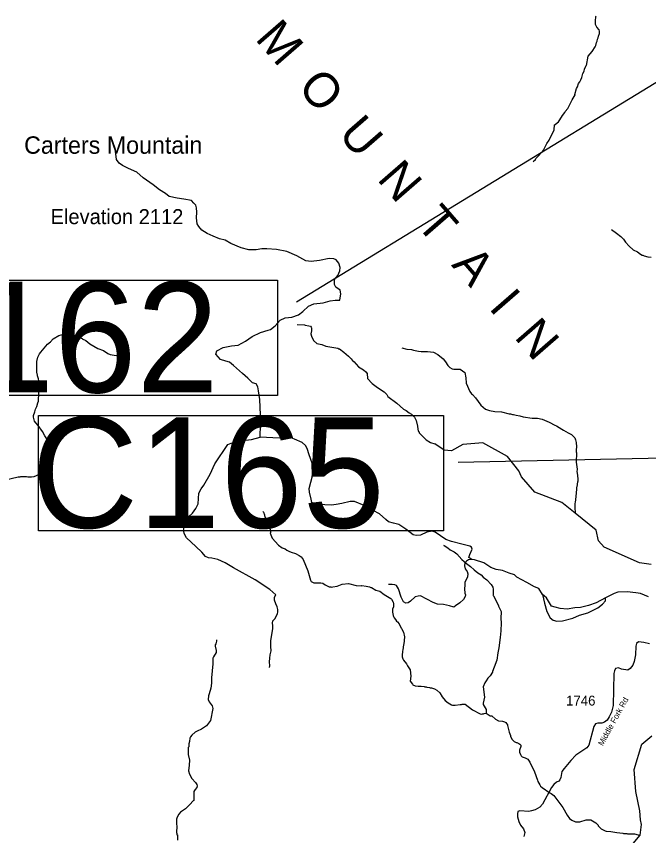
# Model space of a CAD drawing. Extents: x 1248224 to 1454986, y 825081 to 985870.
# Drawn here: x 1372774 to 1380779, y 939215 to 949582 of the extents above; entities that cross this region are included whole.
import ezdxf

# ---------------------------------------------------------------- set-up
doc = ezdxf.new("R2010")
doc.units = 0
for name, color, linetype in [('Exist Geographical Mountain Summit Elevation Number Label', 7, 'Continuous'), ('Exist Geographical Mountain Summit Label', 7, 'Continuous'), ('Exist Hydrographic Misc Water Feature', 7, 'Continuous'), ('Exist Hydrographic River Shore', 7, 'Continuous'), ('Exist Road Non-System Type 51', 7, 'Continuous'), ('Exist Road Secondary Structure Culvert Number Label', 7, 'Continuous'), ('Exist Road Secondary Type 51 Attributed', 7, 'Continuous'), ('Exist Road Secondary Type 51 Label', 7, 'Continuous'), ('Exist Road Secondary Type 51 Number Label', 7, 'Continuous')]:
    doc.layers.add(name, color=color, linetype=linetype)

msp = doc.modelspace()

# ---------------------------------------------------------------- linework, layer by layer
at = {"layer": 'Exist Hydrographic Misc Water Feature'}
for points in [[(1380110, 949213), (1380119, 949253), (1380128, 949269), (1380132, 949293), (1380141, 949309), (1380145, 949333), (1380158, 949364), (1380159, 949396), (1380153, 949413), (1380122, 949445), (1380105, 949478), (1380106, 949544), (1380111, 949558), (1380111, 949582), (1380115, 949589)], [(1379315, 947745), (1379346, 947772), (1379352, 947782), (1379374, 947804), (1379436, 947874), (1379446, 947890), (1379488, 947975), (1379521, 948016), (1379585, 948147), (1379588, 948208), (1379594, 948216), (1379623, 948236), (1379637, 948249), (1379656, 948273), (1379689, 948330), (1379718, 948367), (1379722, 948377), (1379755, 948416), (1379810, 948525), (1379847, 948588), (1379846, 948595), (1379865, 948668), (1379878, 948691), (1379889, 948731), (1379907, 948755), (1379920, 948778), (1379933, 948810), (1379946, 948858), (1379963, 948889), (1379967, 948913), (1379978, 948943), (1379986, 948959), (1379992, 948960), (1380015, 949080), (1380065, 949139), (1380104, 949198), (1380110, 949213)], [(1380307, 946885), (1380373, 946839), (1380428, 946795), (1380459, 946763), (1380486, 946726), (1380533, 946675), (1380584, 946629), (1380636, 946604), (1380675, 946575), (1380699, 946562), (1380707, 946562), (1380722, 946554), (1380770, 946541), (1380810, 946536)], [(1376329, 945683), (1376421, 945677), (1376429, 945673), (1376476, 945668), (1376496, 945661), (1376508, 945651), (1376512, 945643), (1376511, 945603), (1376504, 945563), (1376509, 945535), (1376536, 945482), (1376579, 945441), (1376643, 945431), (1376694, 945410), (1376842, 945382), (1376857, 945374), (1376865, 945374), (1376922, 945332), (1376981, 945283), (1377014, 945250), (1377040, 945217), (1377048, 945215), (1377107, 945148), (1377171, 945109), (1377199, 945083), (1377214, 945065), (1377218, 944999), (1377279, 944937), (1377346, 944886), (1377430, 944832), (1377466, 944799), (1377479, 944774), (1377590, 944689), (1377675, 944613), (1377709, 944593), (1377746, 944564), (1377776, 944547), (1377815, 944510), (1377836, 944470), (1377854, 944397), (1377857, 944357), (1377862, 944337), (1377866, 944329), (1377872, 944325), (1377872, 944313), (1377962, 944222), (1378018, 944190), (1378072, 944172)], [(1373156, 944145), (1373155, 944185), (1373160, 944237), (1373133, 944274), (1373106, 944330), (1373050, 944407), (1373021, 944438), (1373005, 944460), (1372990, 944509), (1372989, 944533), (1373008, 944576), (1373016, 944612), (1373033, 944644), (1373046, 944691), (1373055, 944711), (1373062, 944919), (1373062, 944943), (1373053, 944995), (1373040, 945035), (1373042, 945040), (1373035, 945081), (1373032, 945144), (1373034, 945160), (1373034, 945216), (1373047, 945271), (1373066, 945311), (1373082, 945335), (1373170, 945433), (1373206, 945462), (1373239, 945501), (1373313, 945543), (1373341, 945553), (1373363, 945556), (1373445, 945554), (1373453, 945550), (1373477, 945550), (1373540, 945532), (1373605, 945508), (1373608, 945503), (1373653, 945481), (1373702, 945437), (1373805, 945380), (1373877, 945353), (1373932, 945318), (1373963, 945303), (1374093, 945284)], [(1377656, 945390), (1377717, 945373), (1377777, 945367), (1377801, 945359), (1377865, 945345), (1377901, 945342), (1377981, 945342), (1378057, 945332), (1378108, 945303), (1378176, 945249), (1378208, 945212), (1378235, 945164), (1378260, 945139), (1378292, 945122), (1378311, 945118), (1378391, 945116), (1378450, 945074), (1378465, 945010), (1378467, 944942), (1378517, 944837), (1378536, 944806), (1378548, 944798), (1378589, 944755), (1378656, 944661), (1378712, 944613), (1378763, 944594), (1378830, 944581), (1378918, 944579), (1379014, 944552), (1379030, 944552), (1379054, 944543), (1379070, 944543), (1379101, 944534), (1379149, 944529), (1379189, 944516), (1379306, 944496), (1379373, 944497), (1379431, 944486)], [(1379431, 944486), (1379519, 944447), (1379591, 944410), (1379614, 944401), (1379681, 944359), (1379701, 944347), (1379762, 944313), (1379768, 944307), (1379802, 944291), (1379817, 944278), (1379843, 944247), (1379854, 944223), (1379861, 944191), (1379861, 944167), (1379864, 944159), (1379862, 944073), (1379866, 944059), (1379863, 943939), (1379873, 943851), (1379872, 943819), (1379876, 943810), (1379876, 943794), (1379880, 943786), (1379879, 943755), (1379883, 943746), (1379881, 943698), (1379877, 943691), (1379872, 943627), (1379867, 943619), (1379861, 943531), (1379857, 943523), (1379851, 943451), (1379847, 943443), (1379844, 943411), (1379845, 943341), (1379848, 943327), (1379849, 943296)], [(1372637, 943719), (1372798, 943757), (1372822, 943757), (1372830, 943760), (1372902, 943759), (1372918, 943755), (1372958, 943754), (1372966, 943757), (1372998, 943761), (1373030, 943772), (1373079, 943797), (1373127, 943832), (1373166, 943877), (1373185, 943916), (1373188, 943948), (1373187, 943976), (1373157, 944103), (1373156, 944145)], [(1380813, 942645), (1380664, 942667), (1380218, 942867), (1380144, 942944), (1380114, 943079), (1379849, 943296), (1379679, 943429), (1379340, 943561), (1379169, 943755), (1379137, 943831), (1378991, 944011), (1378678, 944185), (1378427, 944163), (1378283, 944084), (1378192, 944093), (1378072, 944172)], [(1375896, 943318), (1375901, 943310), (1375915, 943273), (1375914, 943265), (1375937, 943201), (1375937, 943193), (1375979, 943120), (1375979, 943112), (1375988, 943091), (1375993, 943059), (1375993, 943047), (1375989, 943043), (1376011, 942979), (1376093, 942889), (1376141, 942858), (1376178, 942843), (1376200, 942826), (1376224, 942813), (1376255, 942801), (1376307, 942787), (1376354, 942762), (1376380, 942743), (1376407, 942709), (1376462, 942567), (1376499, 942446), (1376506, 942432), (1376514, 942426), (1376542, 942413), (1376630, 942415), (1376654, 942411), (1376685, 942390), (1376733, 942365), (1376757, 942364), (1376765, 942360), (1376779, 942365), (1376837, 942370), (1376898, 942397), (1376978, 942406), (1377077, 942382), (1377141, 942378), (1377149, 942380), (1377203, 942373), (1377245, 942364), (1377261, 942355), (1377269, 942355), (1377324, 942322), (1377376, 942309), (1377429, 942268), (1377517, 942215), (1377523, 942209), (1377544, 942168), (1377548, 942152), (1377547, 942112), (1377538, 942081), (1377537, 942043), (1377544, 942000), (1377549, 941989), (1377557, 941970), (1377573, 941948), (1377588, 941927), (1377600, 941919), (1377622, 941894), (1377644, 941842), (1377649, 941837), (1377675, 941789), (1377690, 941729), (1377679, 941637), (1377675, 941629), (1377668, 941565), (1377661, 941549), (1377658, 941493), (1377660, 941477), (1377667, 941453), (1377677, 941437), (1377713, 941388), (1377725, 941364), (1377760, 941315), (1377767, 941234), (1377760, 941171), (1377790, 941131)], [(1378182, 942891), (1378190, 942888), (1378235, 942856), (1378268, 942832), (1378316, 942805), (1378349, 942780), (1378415, 942711), (1378475, 942658), (1378524, 942621), (1378568, 942579), (1378617, 942542), (1378657, 942515), (1378686, 942484), (1378729, 942453), (1378786, 942393), (1378805, 942361), (1378805, 942353), (1378812, 942337), (1378810, 942253), (1378815, 942250), (1378849, 942188), (1378879, 942123), (1378878, 942118), (1378911, 942050), (1378907, 941962), (1378910, 941908), (1378908, 941806), (1378898, 941723), (1378882, 941591), (1378869, 941527), (1378859, 941435), (1378825, 941348), (1378803, 941293), (1378803, 941285), (1378774, 941238), (1378743, 941206), (1378720, 941175), (1378704, 941147), (1378686, 941096), (1378700, 940969), (1378684, 940892), (1378685, 940876), (1378720, 940811), (1378724, 940763)], [(1375308, 941692), (1375308, 941676), (1375299, 941644), (1375291, 941628), (1375290, 941612), (1375305, 941556), (1375305, 941532), (1375269, 941477), (1375263, 941461), (1375260, 941421), (1375261, 941389), (1375243, 941210), (1375243, 941146), (1375238, 941082), (1375216, 941010), (1375207, 940986), (1375202, 940939), (1375215, 940906), (1375252, 940857), (1375263, 940825), (1375232, 940670), (1375182, 940603), (1375117, 940561), (1375062, 940538), (1375038, 940523), (1374997, 940488), (1374979, 940464), (1374970, 940448), (1374965, 940408), (1374957, 940377), (1374956, 940337), (1374951, 940329), (1374949, 940241), (1374964, 940170), (1374963, 940108), (1374952, 940033), (1374965, 939992), (1374994, 939936), (1375043, 939886), (1375060, 939862), (1375064, 939846), (1375057, 939822), (1375037, 939799), (1375022, 939775), (1375019, 939659), (1375014, 939657), (1374969, 939607), (1374914, 939553), (1374850, 939511), (1374831, 939488), (1374810, 939448), (1374802, 939424), (1374800, 939354), (1374804, 939340), (1374801, 939252), (1374805, 939244), (1374807, 939226), (1374813, 939224), (1374815, 939156)], [(1377790, 941131), (1377795, 941124), (1377823, 941109), (1377863, 941106), (1377901, 941107), (1377939, 941102), (1377946, 941098), (1377962, 941098), (1377970, 941094), (1378006, 941089), (1378014, 941085), (1378030, 941084), (1378066, 941073), (1378097, 941056), (1378135, 941021), (1378163, 940973), (1378202, 940926), (1378242, 940895), (1378281, 940870), (1378297, 940865), (1378329, 940865), (1378393, 940875), (1378409, 940875), (1378417, 940878), (1378441, 940880), (1378457, 940877), (1378551, 940807), (1378646, 940757), (1378666, 940752), (1378674, 940756), (1378690, 940756), (1378698, 940759), (1378724, 940763)], [(1378724, 940763), (1378774, 940733), (1378794, 940729), (1378841, 940690), (1378880, 940667), (1378928, 940662), (1378956, 940653), (1378970, 940645), (1378981, 940632), (1378991, 940616), (1378991, 940608), (1378998, 940592), (1379013, 940523), (1379028, 940483), (1379028, 940475), (1379047, 940437), (1379078, 940406), (1379102, 940393), (1379110, 940393), (1379137, 940382), (1379149, 940374), (1379161, 940360), (1379160, 940344), (1379143, 940296), (1379143, 940272), (1379158, 940240), (1379166, 940226), (1379177, 940213), (1379217, 940200), (1379248, 940184), (1379276, 940145), (1379333, 940023), (1379374, 939918), (1379378, 939902), (1379401, 939856), (1379412, 939839), (1379432, 939823), (1379526, 939757), (1379544, 939748), (1379579, 939721), (1379692, 939572), (1379749, 939473), (1379778, 939430), (1379806, 939410), (1379853, 939390), (1379909, 939389), (1379990, 939415), (1380046, 939414), (1380109, 939378), (1380139, 939347), (1380142, 939339), (1380179, 939302), (1380227, 939277), (1380243, 939273), (1380301, 939267), (1380378, 939253), (1380454, 939247), (1380462, 939243), (1380502, 939242), (1380510, 939238), (1380598, 939236), (1380646, 939223), (1380671, 939220)]]:
    msp.add_lwpolyline(points, dxfattribs=at)
at = {"layer": 'Exist Hydrographic River Shore'}
msp.add_lwpolyline([(1380582, 939117), (1380671, 939220), (1380687, 939355), (1380678, 939415), (1380669, 939529), (1380615, 939775), (1380594, 940051), (1380691, 940372), (1380818, 940478)], dxfattribs=at)
at = {"layer": 'Exist Road Non-System Type 51'}
for points in [[(1376870, 945991), (1376880, 946072), (1376873, 946117), (1376817, 946156), (1376800, 946191), (1376803, 946254), (1376842, 946303), (1376870, 946363), (1376873, 946405), (1376856, 946461), (1376821, 946503), (1376793, 946514), (1376736, 946517), (1376610, 946493), (1376505, 946479), (1376439, 946489), (1376323, 946552), (1376200, 946608), (1376067, 946633), (1375944, 946640), (1375881, 946640), (1375808, 946626), (1375717, 946629), (1375618, 946654), (1375489, 946710), (1375419, 946752), (1375345, 946766), (1375264, 946801), (1375191, 946836), (1375121, 946878), (1375082, 946924), (1375065, 946956), (1375054, 947033), (1375058, 947103), (1375054, 947159), (1375044, 947194), (1375019, 947219), (1374991, 947254), (1374893, 947268), (1374809, 947282), (1374707, 947303), (1374662, 947341), (1374588, 947387), (1374507, 947450), (1374378, 947538), (1374297, 947611), (1374192, 947657), (1374118, 947696), (1374076, 947724), (1374041, 947773), (1374024, 947910)], [(1375298, 945306), (1375314, 945349), (1375394, 945391), (1375496, 945412), (1375583, 945423), (1375675, 945472), (1375759, 945532), (1375864, 945584), (1375962, 945612), (1375993, 945619), (1376050, 945668), (1376113, 945739), (1376176, 945767), (1376263, 945774), (1376344, 945805), (1376400, 945847), (1376474, 945914), (1376540, 945945), (1376659, 945959), (1376747, 945981), (1376810, 945991), (1376870, 945991)], [(1375860, 944258), (1375863, 944416), (1375866, 944542), (1375855, 944735), (1375841, 944845), (1375833, 944896), (1375812, 944934), (1375764, 944947), (1375705, 945003), (1375635, 945065), (1375525, 945164), (1375472, 945205), (1375424, 945221), (1375359, 945242), (1375298, 945306)], [(1375982, 942329), (1375799, 942452), (1375521, 942605), (1375419, 942667), (1375325, 942710), (1375248, 942728), (1375207, 942731), (1375170, 942747), (1375124, 942803), (1375044, 942873), (1374927, 942982), (1374903, 943030), (1374889, 943070), (1374897, 943124), (1374924, 943194), (1374959, 943253), (1375002, 943295), (1375045, 943354), (1375074, 943413), (1375085, 943550), (1375114, 943602), (1375146, 943651), (1375226, 943790), (1375285, 943921), (1375451, 944163), (1375492, 944181), (1375556, 944198), (1375639, 944216), (1375749, 944227), (1375860, 944258)], [(1378540, 942711), (1378504, 942736), (1378515, 942774), (1378544, 942839), (1378537, 942866), (1378515, 942877), (1378414, 942904), (1378285, 942938), (1378211, 942962), (1378075, 943054), (1378039, 943067), (1377972, 943054), (1377892, 943018), (1377835, 943014), (1377798, 943021), (1377704, 943092), (1377653, 943126), (1377616, 943154), (1377549, 943170), (1377487, 943186), (1377451, 943214), (1377370, 943286), (1377290, 943329), (1377177, 943393), (1377057, 943444), (1377001, 943444), (1376896, 943418), (1376821, 943404), (1376762, 943396), (1376679, 943399), (1376612, 943407), (1376575, 943404), (1376516, 943431), (1376505, 943471), (1376484, 943560), (1376481, 943608), (1376524, 943766), (1376521, 943927), (1376481, 944034), (1376457, 944112), (1376436, 944154), (1376391, 944189), (1376294, 944232), (1376251, 944251), (1376101, 944246), (1375860, 944258)], [(1379435, 942268), (1379390, 942342), (1379334, 942363), (1379235, 942417), (1379112, 942487), (1379080, 942516), (1379013, 942537), (1378927, 942570), (1378847, 942583), (1378782, 942610), (1378691, 942666), (1378576, 942706), (1378540, 942711), (1378497, 942706), (1378473, 942687), (1378451, 942669), (1378446, 942628), (1378457, 942591), (1378483, 942556), (1378491, 942529), (1378486, 942489), (1378470, 942454), (1378451, 942422), (1378451, 942384), (1378446, 942336), (1378451, 942285), (1378459, 942264), (1378457, 942242), (1378433, 942205)], [(1378433, 942205), (1378390, 942162), (1378333, 942124), (1378312, 942108), (1378256, 942122), (1378181, 942138), (1378106, 942146), (1378049, 942165), (1377891, 942248), (1377862, 942245), (1377822, 942237), (1377763, 942183), (1377736, 942159), (1377704, 942157), (1377677, 942175), (1377645, 942232), (1377610, 942336), (1377586, 942379), (1377567, 942390), (1377533, 942395), (1377487, 942392)], [(1375980, 941342), (1375981, 941363), (1375980, 941413), (1375983, 941461), (1375988, 941501), (1375999, 941555), (1375996, 941609), (1375997, 941685), (1376009, 941755), (1376013, 941787), (1376020, 941831), (1376019, 941875), (1376016, 941905), (1376022, 941935), (1376045, 941960), (1376068, 941998), (1376078, 942026), (1376085, 942044), (1376083, 942076), (1376074, 942112), (1376059, 942148), (1376044, 942196), (1376044, 942232), (1376057, 942262), (1375982, 942329)], [(1380779, 942238), (1380677, 942281), (1380619, 942286), (1380506, 942302), (1380388, 942294), (1380341, 942278), (1380231, 942225), (1380116, 942163), (1380017, 942126), (1379915, 942101), (1379843, 942096), (1379749, 942080), (1379658, 942088), (1379596, 942104), (1379548, 942120), (1379486, 942225), (1379435, 942268)], [(1379435, 942268), (1379462, 942158), (1379492, 942053), (1379532, 941973), (1379569, 941943), (1379615, 941927), (1379690, 941933), (1379821, 941965), (1379904, 942005), (1380011, 942034), (1380076, 942067), (1380137, 942099), (1380194, 942142), (1380234, 942185), (1380231, 942225)]]:
    msp.add_lwpolyline(points, dxfattribs=at)
at = {"layer": 'Exist Road Secondary Structure Culvert Number Label'}
msp.add_line((1382230, 949572), (1376320, 945965), dxfattribs=at)
for points in [[(1370949, 946245), (1376080, 946245), (1376080, 944785), (1370949, 944785)], [(1373052, 944531), (1378183, 944531), (1378183, 943071), (1373052, 943071)]]:
    msp.add_lwpolyline(points, close=True, dxfattribs=at)
msp.add_lwpolyline([(1384080, 943257), (1382176, 944019), (1378366, 943937)], dxfattribs=at)
at = {"layer": 'Exist Road Secondary Type 51 Attributed'}
msp.add_lwpolyline([(1380790, 941640), (1380719, 941659), (1380651, 941667), (1380627, 941648), (1380615, 941613), (1380612, 941502), (1380596, 941420), (1380578, 941372), (1380546, 941331), (1380514, 941310), (1380436, 941321), (1380398, 941338), (1380358, 941331), (1380345, 941300), (1380338, 941266), (1380328, 940861), (1380309, 940776), (1380281, 940718), (1380253, 940674), (1380222, 940651), (1380186, 940640), (1380137, 940640), (1380105, 940631), (1380084, 940596), (1380020, 940360), (1379997, 940327), (1379857, 940233), (1379793, 940165), (1379709, 940065), (1379681, 940025), (1379666, 939951), (1379654, 939921), (1379641, 939904), (1379611, 939893), (1379579, 939864), (1379550, 939822), (1379435, 939614), (1379401, 939577), (1379341, 939543), (1379297, 939528), (1379263, 939522), (1379150, 939528), (1379125, 939519), (1379117, 939492), (1379119, 939454), (1379136, 939392), (1379157, 939346), (1379193, 939301), (1379210, 939255), (1379197, 939206)], dxfattribs=at)

# ---------------------------------------------------------------- texts
at = {"layer": 'Exist Geographical Mountain Summit Elevation Number Label'}
msp.add_text('Elevation 2112', height=190, dxfattribs=at).set_placement((1373207, 946953))
at = {"layer": 'Exist Geographical Mountain Summit Label'}
msp.add_text('M  O  U  N  T  A  I  N', height=440, rotation=310.9904, dxfattribs=at).set_placement((1375786, 949295))
msp.add_text('Carters Mountain', height=220, dxfattribs=at).set_placement((1372872, 947844))
at = {"layer": 'Exist Road Secondary Structure Culvert Number Label'}
for s, p in [('C162', (1370860, 944824)), ('C165', (1372963, 943110))]:
    msp.add_text(s, height=1400, dxfattribs=at).set_placement(p)
at = {"layer": 'Exist Road Secondary Type 51 Label'}
msp.add_text('Middle Fork Rd', height=75, rotation=61.1096, dxfattribs=at).set_placement((1380199, 940344))
at = {"layer": 'Exist Road Secondary Type 51 Number Label'}
msp.add_text('1746', height=125, dxfattribs=at).set_placement((1379734, 940861))

doc.saveas('drawing.dxf')
